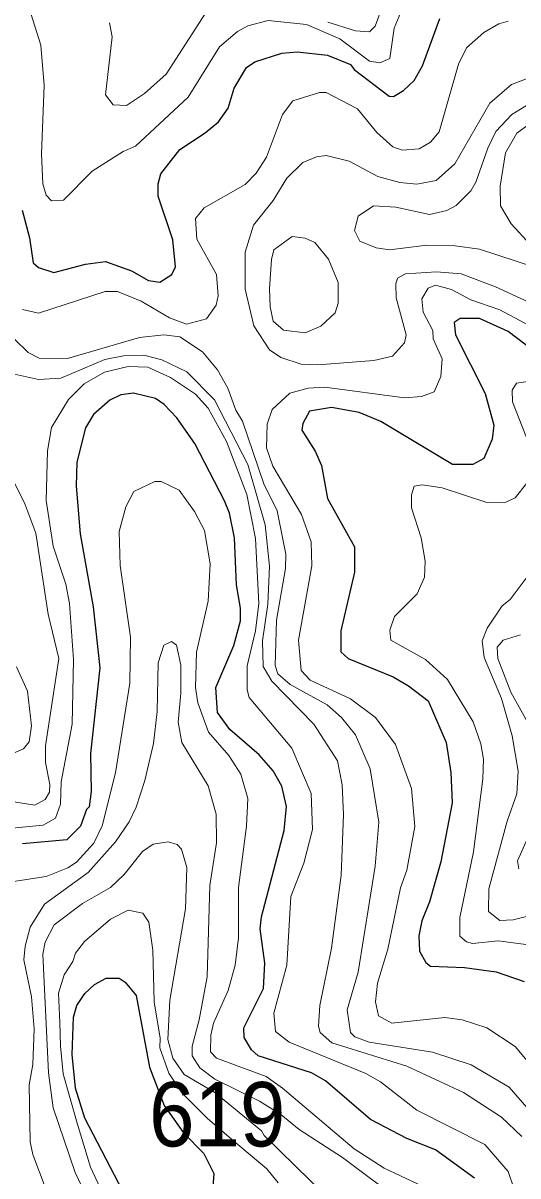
# Model space of a CAD drawing. Extents: x 673.3 to 698.5, y 6984.3 to 7012.3.
# Drawn here: x 692.864 to 693.479, y 7008.28 to 7009.713 of the extents above; entities that cross this region are included whole.
import ezdxf

# ---------------------------------------------------------------- set-up
doc = ezdxf.new("R2010")
doc.units = 0
doc.header["$LTSCALE"] = 0.032
doc.layers.add('1', color=7, linetype='Continuous', lineweight=25)
doc.layers.add('2', color=7, linetype='Continuous', lineweight=13)
doc.layers.add('21', color=7, linetype='Continuous')

msp = doc.modelspace()

# ---------------------------------------------------------------- linework, layer by layer
at = {"layer": '1'}
for points in [[(692.8623, 7009.4804), (692.8717, 7009.4459), (692.876, 7009.415), (692.8828, 7009.4091), (692.9016, 7009.4029), (692.9412, 7009.4134), (692.9659, 7009.4167), (692.9982, 7009.4051), (693.0196, 7009.3931), (693.0338, 7009.3907), (693.0485, 7009.4004), (693.0533, 7009.4101), (693.0499, 7009.4434), (693.0314, 7009.4977), (693.0314, 7009.5133), (693.0347, 7009.5257), (693.0585, 7009.556), (693.0902, 7009.5764), (693.1064, 7009.5903), (693.1186, 7009.6074), (693.126, 7009.6319), (693.1415, 7009.6578), (693.1519, 7009.6649), (693.1853, 7009.6755), (693.2045, 7009.6771), (693.2423, 7009.6731), (693.2707, 7009.6617), (693.2755, 7009.6555), (693.3188, 7009.622), (693.3243, 7009.6219), (693.3365, 7009.629), (693.3498, 7009.6415), (693.3601, 7009.6598), (693.3818, 7009.7186)], [(693.5067, 7009.2992), (693.4667, 7009.3296), (693.4312, 7009.3457), (693.4071, 7009.3459), (693.3995, 7009.3409), (693.4013, 7009.3253), (693.4384, 7009.2524), (693.4491, 7009.2131), (693.4469, 7009.1957), (693.4365, 7009.1718), (693.423, 7009.1642), (693.3978, 7009.1642), (693.3085, 7009.2177), (693.2817, 7009.2287), (693.2471, 7009.2349), (693.2199, 7009.2304), (693.2113, 7009.215), (693.2101, 7009.2068), (693.2267, 7009.1807), (693.2348, 7009.1628), (693.242, 7009.1221), (693.2756, 7009.062), (693.2756, 7009.0303), (693.2586, 7008.9576), (693.2586, 7008.9315), (693.2678, 7008.9229), (693.324, 7008.9001), (693.343, 7008.889), (693.3672, 7008.8704), (693.3898, 7008.8185), (693.3954, 7008.7811), (693.397, 7008.7436), (693.3831, 7008.6703), (693.3689, 7008.6205), (693.3595, 7008.597), (693.3556, 7008.5781), (693.3565, 7008.5593), (693.3646, 7008.5449), (693.3702, 7008.5403), (693.4125, 7008.5387), (693.4521, 7008.5335), (693.4869, 7008.5214)], [(693.1585, 7008.5868), (693.16, 7008.6019), (693.1884, 7008.709), (693.191, 7008.739), (693.1852, 7008.7642), (693.1745, 7008.7833), (693.157, 7008.8031), (693.1206, 7008.8346), (693.1054, 7008.8557), (693.1032, 7008.887), (693.1257, 7008.939), (693.1339, 7008.97), (693.1339, 7008.9856), (693.1291, 7009.0146), (693.1266, 7009.0729), (693.1202, 7009.1035), (693.1142, 7009.1192), (693.0771, 7009.1904), (693.0547, 7009.2222), (693.039, 7009.2388), (693.0281, 7009.2463), (693.0009, 7009.2528), (692.9852, 7009.2508), (692.9714, 7009.2443), (692.9512, 7009.2265), (692.9412, 7009.21), (692.9304, 7009.1671), (692.9296, 7009.1373), (692.9344, 7009.0781), (692.9506, 7008.9873), (692.9588, 7008.9113), (692.9475, 7008.8049), (692.9483, 7008.7578), (692.9458, 7008.7384), (692.9425, 7008.7352), (692.935, 7008.7144), (692.9178, 7008.6974), (692.8628, 7008.6926)], [(693.4248, 7008.2769), (693.3766, 7008.3123), (693.341, 7008.3264), (693.2956, 7008.3498), (693.2396, 7008.398), (693.2224, 7008.4077), (693.1561, 7008.4289), (693.1476, 7008.4363), (693.1384, 7008.4517), (693.1381, 7008.4637), (693.1624, 7008.5127), (693.1641, 7008.5443), (693.1585, 7008.5868)], [(692.9879, 7008.2601), (692.9402, 7008.3513), (692.9286, 7008.3888), (692.9246, 7008.4308), (692.9264, 7008.4771), (692.9305, 7008.4914), (692.9404, 7008.5065), (692.9523, 7008.5178), (692.967, 7008.5256), (692.983, 7008.5256), (692.9907, 7008.5206), (693.0041, 7008.5041), (693.0207, 7008.4151), (693.039, 7008.3672), (693.0632, 7008.3334), (693.0882, 7008.3074), (693.1007, 7008.2827), (693.099, 7008.2598)]]:
    msp.add_lwpolyline(points, dxfattribs=at)
at = {"layer": '2'}
for points in [[(693.3193, 7009.7581), (693.3013, 7009.709), (693.2942, 7009.702), (693.2768, 7009.7033), (693.2427, 7009.714)], [(693.3396, 7009.7416), (693.325, 7009.7067), (693.3197, 7009.6688), (693.3074, 7009.6634), (693.2944, 7009.6658), (693.2574, 7009.6936), (693.2159, 7009.7114), (693.1684, 7009.7162), (693.1429, 7009.7097), (693.1302, 7009.7026), (693.1078, 7009.6835), (693.0687, 7009.6208), (693.0035, 7009.5598), (692.9882, 7009.5533), (692.9494, 7009.5291), (692.9137, 7009.4927), (692.8988, 7009.4921), (692.8921, 7009.4989), (692.8881, 7009.5133), (692.8863, 7009.5505), (692.8897, 7009.6355), (692.8855, 7009.6857), (692.8707, 7009.7328)], [(693.0903, 7009.7253), (693.0413, 7009.6497), (693.0147, 7009.6255), (692.992, 7009.6104), (692.9754, 7009.6113), (692.9662, 7009.6238), (692.9743, 7009.6958), (692.9709, 7009.7133)], [(692.863, 7009.3571), (692.8826, 7009.3523), (692.9655, 7009.3791), (692.9808, 7009.3791), (693.0104, 7009.3672), (693.0455, 7009.3464), (693.0667, 7009.3385), (693.0916, 7009.3454), (693.1037, 7009.3625), (693.1062, 7009.3739), (693.104, 7009.4004), (693.0795, 7009.4444), (693.0778, 7009.4702), (693.0886, 7009.4835), (693.1398, 7009.5123), (693.1534, 7009.5265), (693.1662, 7009.5463), (693.1862, 7009.5993), (693.199, 7009.6165), (693.2322, 7009.6266), (693.2406, 7009.6266), (693.2794, 7009.6064), (693.3036, 7009.5768), (693.3235, 7009.5593), (693.335, 7009.5551), (693.356, 7009.5566), (693.3701, 7009.5649), (693.3809, 7009.5777), (693.4049, 7009.6618), (693.4152, 7009.6824), (693.4367, 7009.7012), (693.4554, 7009.7121), (693.467, 7009.7154)], [(693.5222, 7009.3524), (693.451, 7009.3852), (693.4084, 7009.4011), (693.3779, 7009.4036), (693.339, 7009.4012), (693.3294, 7009.3959), (693.327, 7009.3889), (693.3277, 7009.3713), (693.3399, 7009.3254), (693.3381, 7009.3155), (693.3229, 7009.2991), (693.2999, 7009.2937), (693.2302, 7009.288), (693.2095, 7009.2888), (693.1842, 7009.2974), (693.17, 7009.3066), (693.1504, 7009.3366), (693.1397, 7009.3822), (693.1397, 7009.4283), (693.15, 7009.4616), (693.1746, 7009.4924), (693.1915, 7009.52), (693.2114, 7009.5395), (693.2286, 7009.5469), (693.2406, 7009.5485), (693.2689, 7009.5415), (693.3048, 7009.5222), (693.3319, 7009.5147), (693.3533, 7009.5127), (693.3772, 7009.5175), (693.4004, 7009.5382), (693.4441, 7009.6134), (693.4711, 7009.6366), (693.5178, 7009.6544)], [(693.4929, 7009.6127), (693.4714, 7009.5994), (693.4515, 7009.5784), (693.4415, 7009.5577), (693.4268, 7009.5153), (693.4204, 7009.5043), (693.4022, 7009.4861), (693.3905, 7009.48), (693.3692, 7009.4752), (693.3273, 7009.4841), (693.2995, 7009.4857), (693.2801, 7009.473), (693.2758, 7009.4552), (693.2822, 7009.4419), (693.3028, 7009.4336), (693.3191, 7009.4313), (693.3658, 7009.4369), (693.4008, 7009.4361), (693.431, 7009.4321), (693.4983, 7009.4099)], [(693.4899, 7009.5851), (693.4775, 7009.576), (693.4637, 7009.5516), (693.4567, 7009.5103), (693.4572, 7009.486), (693.4704, 7009.4636), (693.4951, 7009.4367)], [(693.5641, 7009.2987), (693.4564, 7009.3563), (693.4205, 7009.3691), (693.3964, 7009.3818), (693.3765, 7009.3871), (693.3672, 7009.3836), (693.3595, 7009.3702), (693.3613, 7009.3537), (693.3731, 7009.3309), (693.3735, 7009.3204), (693.3847, 7009.2957), (693.3832, 7009.2736), (693.3749, 7009.2546), (693.359, 7009.2487), (693.3377, 7009.2472), (693.239, 7009.2602), (693.2183, 7009.2592), (693.1953, 7009.2529), (693.1735, 7009.2325), (693.1673, 7009.2143), (693.1664, 7009.1848), (693.1742, 7009.162), (693.2096, 7009.1022), (693.2219, 7009.068), (693.2227, 7009.0384), (693.206, 7008.9457), (693.2095, 7008.9082), (693.2205, 7008.8961), (693.2709, 7008.8727), (693.3018, 7008.8496), (693.3268, 7008.8159), (693.3466, 7008.7615), (693.3506, 7008.7141), (693.341, 7008.6599), (693.333, 7008.6378), (693.3172, 7008.5618), (693.3042, 7008.5195), (693.3018, 7008.496), (693.3057, 7008.4787), (693.3222, 7008.4695), (693.3879, 7008.4767), (693.4097, 7008.4736), (693.4404, 7008.464), (693.4755, 7008.4407), (693.5143, 7008.3944)], [(693.1796, 7009.1068), (693.163, 7009.1402), (693.1363, 7009.2179), (693.128, 7009.2316), (693.1181, 7009.2592), (693.1052, 7009.2817), (693.0867, 7009.3042), (693.0584, 7009.323), (693.0387, 7009.3253), (693.0084, 7009.3222), (692.9187, 7009.2958), (692.8835, 7009.2966), (692.8699, 7009.3036), (692.8528, 7009.3199)], [(692.8529, 7009.2765), (692.8828, 7009.27), (692.9105, 7009.2717), (692.9652, 7009.2947), (692.9885, 7009.2995), (693.0138, 7009.3001), (693.0361, 7009.2942), (693.067, 7009.2793), (693.1016, 7009.2444), (693.1432, 7009.1642), (693.1646, 7009.0894), (693.1702, 7009.0378), (693.1681, 7008.9904), (693.1614, 7008.9451), (693.1622, 7008.9129), (693.173, 7008.8947)], [(692.9944, 7009.2862), (692.9646, 7009.2788), (692.9396, 7009.2644), (692.9199, 7009.2452), (692.8987, 7009.2103), (692.8938, 7009.1814), (692.8924, 7009.1196), (692.9011, 7009.0628), (692.9166, 7009.0156), (692.9214, 7008.9915), (692.9263, 7008.9219), (692.9246, 7008.8413), (692.9108, 7008.7697), (692.9099, 7008.7417), (692.904, 7008.7243), (692.8886, 7008.7156), (692.8234, 7008.7096)], [(693.4738, 7008.2644), (693.4669, 7008.2854), (693.4377, 7008.3188), (693.3531, 7008.3614), (693.308, 7008.3965), (693.2897, 7008.4071), (693.1944, 7008.4461), (693.1773, 7008.4591), (693.1755, 7008.482), (693.1917, 7008.5419), (693.1964, 7008.6271), (693.2125, 7008.6684), (693.2236, 7008.7104), (693.2219, 7008.7553), (693.1976, 7008.8117), (693.1446, 7008.8745), (693.1421, 7008.8841), (693.1422, 7008.9138), (693.1526, 7008.9574), (693.1567, 7008.9912), (693.1527, 7009.0722), (693.1419, 7009.1269), (693.1164, 7009.1928), (693.0938, 7009.2344), (693.078, 7009.2518), (693.0469, 7009.2724), (693.0187, 7009.2854), (692.9944, 7009.2862)], [(693.4972, 7009.1786), (693.4724, 7009.2423), (693.472, 7009.2567), (693.4774, 7009.2653), (693.4972, 7009.2684)], [(692.8465, 7008.7455), (692.8782, 7008.7407), (692.8909, 7008.7478), (692.8962, 7008.7568), (692.8969, 7008.7664), (692.8913, 7008.7938), (692.8913, 7008.8146), (692.9082, 7008.923), (692.8946, 7008.9781), (692.8792, 7009.0788), (692.8659, 7009.1155), (692.817, 7009.2133)], [(693.3814, 7008.2569), (693.3126, 7008.2893), (693.2751, 7008.3132), (693.1861, 7008.3888), (693.166, 7008.4033), (693.1041, 7008.4262), (693.0968, 7008.4341), (693.0972, 7008.4545), (693.1004, 7008.4696), (693.1188, 7008.5103), (693.1274, 7008.5419), (693.1315, 7008.5759), (693.1316, 7008.6383), (693.1412, 7008.7144), (693.1429, 7008.7488), (693.1345, 7008.7794), (693.1195, 7008.8023), (693.0942, 7008.8316), (693.0807, 7008.8677), (693.0778, 7008.887), (693.0793, 7008.9309), (693.0939, 7008.9941), (693.0964, 7009.0409), (693.0893, 7009.0821), (693.0768, 7009.1058), (693.0576, 7009.1321), (693.0354, 7009.1429), (693.0273, 7009.1429), (693.0013, 7009.1306), (692.9913, 7009.1114), (692.9832, 7009.0807), (692.9841, 7009.0387), (692.9971, 7008.9494), (692.9963, 7008.8922), (692.9783, 7008.7808), (692.9618, 7008.7151), (692.9515, 7008.6934), (692.9301, 7008.6697), (692.9192, 7008.6626), (692.8924, 7008.6519), (692.8464, 7008.6451)], [(693.5139, 7008.564), (693.4544, 7008.5721), (693.4225, 7008.5687), (693.415, 7008.5708), (693.4066, 7008.5778), (693.4068, 7008.6009), (693.4239, 7008.6826), (693.4353, 7008.7735), (693.436, 7008.798), (693.4329, 7008.8169), (693.4234, 7008.8442), (693.3913, 7008.897), (693.3642, 7008.9218), (693.3211, 7008.9457), (693.3197, 7008.9581), (693.3254, 7008.9752), (693.3536, 7009.0035), (693.3627, 7009.024), (693.3636, 7009.0439), (693.3587, 7009.0732), (693.3466, 7009.1104), (693.3466, 7009.1266), (693.35, 7009.1371), (693.3598, 7009.1388), (693.3846, 7009.135), (693.4404, 7009.117), (693.4639, 7009.1173), (693.4755, 7009.1229), (693.4901, 7009.1412)], [(693.5124, 7008.3392), (693.4681, 7008.3902), (693.4209, 7008.418), (693.3729, 7008.4336), (693.2941, 7008.4459), (693.2762, 7008.4528), (693.2708, 7008.4581), (693.2667, 7008.4862), (693.2804, 7008.5331), (693.3016, 7008.665), (693.3058, 7008.7195), (693.2953, 7008.7859), (693.2768, 7008.828), (693.2594, 7008.8497), (693.2419, 7008.8652), (693.1956, 7008.8906), (693.1805, 7008.9041), (693.1771, 7008.9144), (693.1788, 7008.9706), (693.1901, 7009.0351), (693.1902, 7009.0526), (693.1796, 7009.1068)], [(693.4961, 7008.6038), (693.4732, 7008.5981), (693.4565, 7008.5974), (693.4425, 7008.6084), (693.4427, 7008.6367), (693.4654, 7008.7209), (693.4775, 7008.7547), (693.4793, 7008.783), (693.4719, 7008.827), (693.4586, 7008.8732), (693.4371, 7008.9241), (693.4345, 7008.945), (693.4407, 7008.9607), (693.4595, 7008.9886), (693.4693, 7008.9963), (693.4905, 7009.0246)], [(693.4952, 7008.8365), (693.4701, 7008.8813), (693.4541, 7008.9229), (693.4533, 7008.9369), (693.4607, 7008.9458), (693.482, 7008.9524)], [(692.891, 7008.2656), (692.8756, 7008.3064), (692.8725, 7008.322), (692.871, 7008.3931), (692.8757, 7008.4181), (692.8774, 7008.4627), (692.8742, 7008.5022), (692.8644, 7008.5482), (692.8661, 7008.5653), (692.8724, 7008.589), (692.8903, 7008.6174), (692.9446, 7008.6571), (692.9784, 7008.695), (692.9954, 7008.7201), (693.004, 7008.7381), (693.015, 7008.7714), (693.0257, 7008.8175), (693.0305, 7008.8573), (693.0317, 7008.9178), (693.0384, 7008.9396), (693.0482, 7008.9441), (693.0542, 7008.9396), (693.0598, 7008.9149), (693.0598, 7008.8801), (693.0565, 7008.8439), (693.0611, 7008.8186), (693.0939, 7008.7645), (693.1038, 7008.7295), (693.1039, 7008.6937), (693.0957, 7008.6406), (693.0924, 7008.5274), (693.0827, 7008.4738), (693.0737, 7008.4412), (693.0737, 7008.429), (693.0832, 7008.4139), (693.1019, 7008.4002), (693.1574, 7008.3727), (693.1839, 7008.3561), (693.2069, 7008.3373), (693.2608, 7008.3027), (693.3398, 7008.2432)], [(692.8555, 7008.9127), (692.8692, 7008.8823), (692.8741, 7008.8393), (692.871, 7008.8192), (692.864, 7008.8105), (692.7992, 7008.7829)], [(693.173, 7008.8947), (693.2253, 7008.8414), (693.2544, 7008.7958), (693.2602, 7008.766), (693.2619, 7008.7288), (693.2593, 7008.6537), (693.2471, 7008.5628), (693.2325, 7008.4917), (693.2308, 7008.4658), (693.233, 7008.458), (693.2475, 7008.445), (693.3407, 7008.4163), (693.4111, 7008.3835), (693.4584, 7008.3527), (693.4839, 7008.3289)], [(693.2402, 7008.2549), (693.1633, 7008.33), (693.16, 7008.3357), (693.1019, 7008.3836), (693.064, 7008.406), (693.0499, 7008.4259), (693.0435, 7008.4492), (693.0461, 7008.4982), (693.0655, 7008.6116), (693.0671, 7008.663), (693.0607, 7008.6859), (693.0551, 7008.6916), (693.0439, 7008.695), (693.0254, 7008.692), (693.012, 7008.683), (692.9894, 7008.6546), (692.9722, 7008.6382), (692.9375, 7008.6183), (692.9023, 7008.5919), (692.891, 7008.5703), (692.8881, 7008.5556), (692.8952, 7008.4077), (692.9011, 7008.3642), (692.9283, 7008.2839), (692.9452, 7008.2485)], [(693.4802, 7008.6617), (693.4785, 7008.6715), (693.4908, 7008.6991)], [(693.1808, 7008.2713), (693.1667, 7008.2885), (693.1226, 7008.3255), (693.0923, 7008.3515), (693.0615, 7008.3826), (693.0447, 7008.4075), (693.0338, 7008.4391), (693.0339, 7008.4511), (693.0265, 7008.4961), (693.0248, 7008.5604), (693.02, 7008.5952), (693.0125, 7008.6063), (692.9941, 7008.6103), (692.9722, 7008.5991), (692.94, 7008.571), (692.9288, 7008.5566), (692.9253, 7008.5461), (692.9148, 7008.5297), (692.9074, 7008.5069), (692.9092, 7008.4705), (692.91, 7008.441), (692.9133, 7008.4068), (692.9309, 7008.3454), (692.9473, 7008.2907), (692.9593, 7008.2648)]]:
    msp.add_lwpolyline(points, dxfattribs=at)
msp.add_lwpolyline([(693.2552, 7009.3646), (693.2555, 7009.3906), (693.2433, 7009.4193), (693.2265, 7009.4403), (693.2145, 7009.4458), (693.1983, 7009.4475), (693.1754, 7009.4309), (693.1723, 7009.4192), (693.1698, 7009.383), (693.1709, 7009.3602), (693.1747, 7009.3426), (693.1875, 7009.3311), (693.2145, 7009.3279), (693.234, 7009.3363), (693.2516, 7009.3526)], close=True, dxfattribs=at)

# ---------------------------------------------------------------- texts
at = {"layer": '21', "width": 0.95}
msp.add_text('619', height=0.08, dxfattribs=at).set_placement((693.0202, 7008.3164))

doc.saveas('drawing.dxf')
